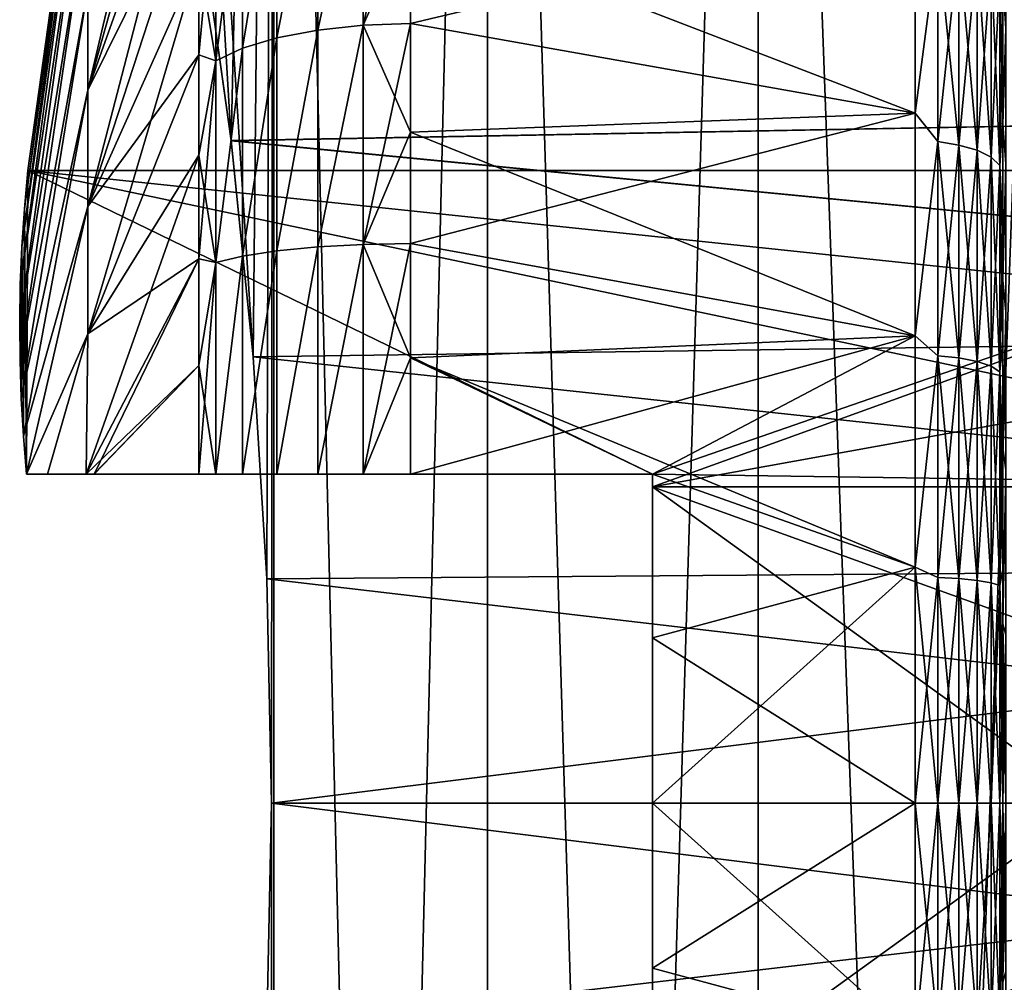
# Model space of a CAD drawing. Header units: metres. Extents: x -109 to 109, y -78 to 121.
# Tile 287 of 656: x -89.44 to -87.2, y 103.62 to 105.81. Entities that reach past the tile are written whole.
import ezdxf

# ---------------------------------------------------------------- set-up
doc = ezdxf.new("R2010")
doc.units = ezdxf.units.M
doc.layers.add('solid_508554_SW0001', color=7, linetype='CONTINUOUS')

msp = doc.modelspace()

# ---------------------------------------------------------------- linework, layer by layer
at = {"layer": 'solid_508554_SW0001'}
for points in [[(-89.215919, 109.825623, -29.297171), (-89.027458, 106.009872, -28.52685), (-88.961327, 105.537155, -28.296587)], [(-89.215919, 109.825623, -29.297171), (-88.961327, 105.537155, -28.296587), (-88.911133, 105.043579, -28.131697)], [(-89.215919, 109.825623, -29.297171), (-88.911133, 105.043579, -28.131697), (-88.863739, 109.825623, -27.982792)], [(-88.863739, 109.825623, -36.017208), (-88.961273, 105.53672, -35.70359), (-89.027412, 106.009567, -35.473324)], [(-88.863739, 109.825623, -36.017208), (-88.911118, 105.043358, -35.868362), (-88.961273, 105.53672, -35.70359)], [(-88.863739, 109.825623, -27.982792), (-88.911133, 105.043579, -28.131697), (-88.879906, 104.537491, -28.032887)], [(-88.863739, 109.825623, -36.017208), (-88.879898, 104.537399, -35.967125), (-88.911118, 105.043358, -35.868362)], [(-88.863739, 109.825623, -27.982792), (-88.879906, 104.537491, -28.032887), (-88.869316, 104.025627, -28)], [(-88.863739, 109.825623, -36.017208), (-88.869316, 104.025627, -36), (-88.879898, 104.537399, -35.967125)], [(-88.863739, 109.825623, -27.982792), (-88.869316, 104.025627, -28), (-88.863731, 89.525627, -27.982769)], [(-88.863739, 109.825623, -36.017208), (-88.863731, 89.525627, -36.017231), (-88.869316, 104.025627, -36)], [(-88.863739, 109.825623, -27.982792), (-88.863731, 89.525627, -27.982769), (-88.376083, 89.525627, -26.712412)], [(-88.863739, 109.825623, -27.982792), (-88.376083, 89.525627, -26.712412), (-88.376091, 109.825623, -26.712421)], [(-88.376091, 109.825623, -37.287579), (-88.863731, 89.525627, -36.017231), (-88.863739, 109.825623, -36.017208)], [(-88.376091, 109.825623, -37.287579), (-88.376083, 89.525627, -37.28759), (-88.863731, 89.525627, -36.017231)], [(-88.376091, 109.825623, -26.712421), (-88.376083, 89.525627, -26.712412), (-87.758324, 89.525627, -25.499985)], [(-88.376091, 109.825623, -26.712421), (-87.758324, 89.525627, -25.499985), (-87.758316, 109.825623, -25.499985)], [(-87.758316, 109.825623, -38.500015), (-88.376083, 89.525627, -37.28759), (-88.376091, 109.825623, -37.287579)], [(-87.758316, 109.825623, -38.500015), (-87.758324, 89.525627, -38.500015), (-88.376083, 89.525627, -37.28759)], [(-87.758316, 109.825623, -25.499985), (-87.758324, 89.525627, -25.499985), (-87.017212, 89.525627, -24.358774)], [(-87.017204, 109.825623, -39.641228), (-87.017212, 89.525627, -39.641224), (-87.758324, 89.525627, -38.500015)], [(-87.017204, 109.825623, -39.641228), (-87.758324, 89.525627, -38.500015), (-87.758316, 109.825623, -38.500015)], [(-87.758316, 109.825623, -25.499985), (-87.017212, 89.525627, -24.358774), (-87.017204, 109.825623, -24.358772)], [(-89.288818, 105.651802, -30.204437), (-89.035118, 106.551094, -29.465731), (-89.035118, 106.725822, -29.652779)], [(-89.288818, 105.885124, -30.447336), (-89.288818, 105.651802, -30.204437), (-89.035118, 106.725822, -29.652779)], [(-89.288818, 105.651764, -33.795597), (-89.035118, 106.551094, -34.534271), (-89.035118, 106.363434, -34.708347)], [(-89.288818, 105.651764, -33.795597), (-89.288818, 105.885086, -33.552704), (-89.035118, 106.551094, -34.534271)], [(-89.288818, 105.651802, -30.204437), (-89.035118, 106.363434, -29.291653), (-89.035118, 106.551094, -29.465731)], [(-89.433395, 105.381104, -31.847752), (-89.288818, 106.424713, -31.664032), (-89.288818, 106.44812, -32.000027)], [(-89.433395, 105.381104, -32.152248), (-89.288818, 106.44812, -32.000027), (-89.288818, 106.424706, -32.336018)], [(-89.4254, 105.469002, -32), (-89.433395, 105.381104, -31.847752), (-89.288818, 106.44812, -32.000027)], [(-89.433395, 105.381104, -32.152248), (-89.4254, 105.469002, -32), (-89.288818, 106.44812, -32.000027)], [(-89.439087, 105.294746, -31.698181), (-89.288818, 106.354927, -31.334534), (-89.288818, 106.424713, -31.664032)], [(-89.433395, 105.381104, -31.847752), (-89.439087, 105.294746, -31.698181), (-89.288818, 106.424713, -31.664032)], [(-89.439087, 105.294746, -32.301819), (-89.288818, 106.424706, -32.336018), (-89.288818, 106.354912, -32.665516)], [(-89.439087, 105.294746, -32.301819), (-89.433395, 105.381104, -32.152248), (-89.288818, 106.424706, -32.336018)], [(-89.442635, 105.208603, -31.548977), (-89.288818, 106.24012, -31.017899), (-89.288818, 106.354927, -31.334534)], [(-89.439087, 105.294746, -31.698181), (-89.442635, 105.208603, -31.548977), (-89.288818, 106.354927, -31.334534)], [(-89.442635, 105.208603, -32.451023), (-89.288818, 106.354912, -32.665516), (-89.288818, 106.240097, -32.982147)], [(-89.442635, 105.208603, -32.451023), (-89.439087, 105.294746, -32.301819), (-89.288818, 106.354912, -32.665516)], [(-89.288818, 105.651764, -33.795597), (-89.035118, 106.363434, -34.708347), (-89.035118, 106.163811, -34.868561)], [(-89.288818, 105.387047, -29.996246), (-89.035118, 106.163811, -29.131437), (-89.035118, 106.363434, -29.291653)], [(-89.288818, 105.651802, -30.204437), (-89.288818, 105.387047, -29.996246), (-89.035118, 106.363434, -29.291653)], [(-88.660217, 106.266678, -35.238243), (-88.763641, 105.789215, -35.481686), (-88.763641, 106.250572, -35.206554)], [(-88.660217, 106.266678, -35.238243), (-88.660217, 105.800201, -35.515598), (-88.763641, 105.789215, -35.481686)], [(-88.660217, 106.266678, -28.761755), (-88.763641, 106.250572, -28.793446), (-88.763641, 105.789215, -28.518314)], [(-88.660217, 105.800201, -28.484404), (-88.660217, 106.266678, -28.761755), (-88.763641, 105.789215, -28.518314)], [(-88.660217, 105.800201, -28.484404), (-88.551727, 106.042809, -28.603903), (-88.551727, 106.27211, -28.751032)], [(-88.660217, 105.800201, -28.484404), (-88.551727, 106.27211, -28.751032), (-88.660217, 106.266678, -28.761755)], [(-88.660217, 106.266678, -35.238243), (-88.551727, 106.042809, -35.396099), (-88.660217, 105.800201, -35.515598)], [(-89.444054, 105.121964, -31.398916), (-89.288818, 106.082497, -30.720249), (-89.288818, 106.24012, -31.017899)], [(-89.442635, 105.208603, -31.548977), (-89.444054, 105.121964, -31.398916), (-89.288818, 106.24012, -31.017899)], [(-89.444054, 105.121964, -32.601082), (-89.288818, 106.240097, -32.982147), (-89.288818, 106.082474, -33.279797)], [(-89.444054, 105.121964, -32.601082), (-89.442635, 105.208603, -32.451023), (-89.288818, 106.240097, -32.982147)], [(-88.763641, 106.250572, -35.206554), (-88.856949, 105.771477, -35.426941), (-88.856949, 106.224571, -35.155403)], [(-88.763641, 106.250572, -35.206554), (-88.763641, 105.789215, -35.481686), (-88.856949, 105.771477, -35.426941)], [(-88.763641, 106.250572, -28.793446), (-88.856949, 106.224571, -28.844597), (-88.856949, 105.771477, -28.573059)], [(-88.763641, 105.789215, -28.518314), (-88.763641, 106.250572, -28.793446), (-88.856949, 105.771477, -28.573059)], [(-88.856949, 106.224571, -35.155403), (-88.935677, 105.747826, -35.353958), (-88.935677, 106.189903, -35.087215)], [(-88.856949, 106.224571, -35.155403), (-88.856949, 105.771477, -35.426941), (-88.935677, 105.747826, -35.353958)], [(-88.856949, 106.224571, -28.844597), (-88.935677, 106.189903, -28.912786), (-88.935677, 105.747826, -28.646042)], [(-88.856949, 105.771477, -28.573059), (-88.856949, 106.224571, -28.844597), (-88.935677, 105.747826, -28.646042)], [(-88.935677, 106.189903, -35.087215), (-88.996078, 105.719376, -35.26619), (-88.996078, 106.148224, -35.005222)], [(-88.935677, 106.189903, -35.087215), (-88.935677, 105.747826, -35.353958), (-88.996078, 105.719376, -35.26619)], [(-88.935677, 106.189903, -28.912786), (-88.996078, 106.148224, -28.994778), (-88.996078, 105.719376, -28.733809)], [(-88.935677, 105.747826, -28.646042), (-88.935677, 106.189903, -28.912786), (-88.996078, 105.719376, -28.733809)], [(-89.288818, 105.387001, -34.003784), (-89.035118, 106.163811, -34.868561), (-89.035118, 105.953247, -35.014095)], [(-89.288818, 105.387001, -34.003784), (-89.288818, 105.651764, -33.795597), (-89.035118, 106.163811, -34.868561)], [(-89.288818, 105.387047, -29.996246), (-89.035118, 105.953247, -28.985905), (-89.035118, 106.163811, -29.131437)], [(-88.996078, 106.148224, -35.005222), (-88.996078, 105.719376, -35.26619), (-89.035118, 105.953247, -35.014095)], [(-88.996078, 106.148224, -28.994778), (-89.035118, 105.953247, -28.985905), (-89.035118, 105.732819, -28.855801)], [(-88.996078, 105.719376, -28.733809), (-88.996078, 106.148224, -28.994778), (-89.035118, 105.732819, -28.855801)], [(-89.027458, 106.009872, -28.52685), (-84.5, 106.103943, -28.582314), (-84.5, 105.619217, -28.331148)], [(-89.027412, 106.009567, -35.473324), (-84.5, 105.619217, -35.66885), (-84.5, 106.103943, -35.417686)], [(-89.444054, 105.121964, -31.398916), (-89.443321, 105.035233, -31.248695), (-89.288818, 106.082497, -30.720249)], [(-89.443321, 105.035233, -32.751305), (-89.444054, 105.121964, -32.601082), (-89.288818, 106.082474, -33.279797)], [(-89.443321, 105.035233, -31.248695), (-89.288818, 105.885124, -30.447336), (-89.288818, 106.082497, -30.720249)], [(-89.443321, 105.035233, -32.751305), (-89.288818, 106.082474, -33.279797), (-89.288818, 105.885086, -33.552704)], [(-88.551727, 106.042809, -35.396099), (-87.400002, 106.077988, -35.374954), (-87.400002, 105.599312, -35.622982)], [(-88.551727, 105.803902, -28.472929), (-87.400002, 105.599312, -28.377016), (-87.400002, 106.077988, -28.625046)], [(-88.551727, 106.042809, -28.603903), (-88.551727, 105.803902, -28.472929), (-87.400002, 106.077988, -28.625046)], [(-87.348442, 105.997246, -35.414944), (-87.400002, 105.599312, -35.622982), (-87.400002, 106.077988, -35.374954)], [(-87.348442, 105.997246, -28.585054), (-87.400002, 106.077988, -28.625046), (-87.400002, 105.599312, -28.377016)], [(-87.193184, 105.792595, -34.039192), (-87.199997, 105.895782, -34.01619), (-87.193184, 106.064819, -33.766968)], [(-87.193184, 106.064819, -30.23303), (-87.199997, 105.895775, -29.983807), (-87.193184, 105.792595, -29.96081)], [(-88.660217, 105.800201, -28.484404), (-88.551727, 105.803902, -28.472929), (-88.551727, 106.042809, -28.603903)], [(-88.660217, 105.800201, -35.515598), (-88.551727, 106.042809, -35.396099), (-88.551727, 105.803902, -35.527069)], [(-88.551727, 105.803902, -35.527069), (-88.551727, 106.042809, -35.396099), (-87.400002, 105.599312, -35.622982)], [(-88.961327, 105.537155, -28.296587), (-89.027458, 106.009872, -28.52685), (-84.5, 105.619217, -28.331148)], [(-89.027412, 106.009567, -35.473324), (-88.961273, 105.53672, -35.70359), (-84.5, 105.619217, -35.66885)], [(-87.348442, 105.534637, -35.643078), (-87.400002, 105.599312, -35.622982), (-87.348442, 105.997246, -35.414944)], [(-87.348442, 105.997246, -28.585054), (-87.400002, 105.599312, -28.377016), (-87.348442, 105.534637, -28.356922)], [(-87.348442, 105.997246, -28.585054), (-87.348442, 105.534637, -28.356922), (-87.300133, 105.987267, -28.602337)], [(-87.348442, 105.997246, -35.414944), (-87.300133, 105.987267, -35.397663), (-87.300133, 105.527, -35.624641)], [(-87.348442, 105.534637, -35.643078), (-87.348442, 105.997246, -35.414944), (-87.300133, 105.527, -35.624641)], [(-87.348442, 105.534637, -28.356922), (-87.300133, 105.527, -28.375359), (-87.300133, 105.987267, -28.602337)], [(-87.300133, 105.987267, -28.602337), (-87.300133, 105.527, -28.375359), (-87.258652, 105.971375, -28.629866)], [(-87.300133, 105.987267, -35.397663), (-87.258652, 105.971375, -35.370132), (-87.258652, 105.514839, -35.595272)], [(-87.300133, 105.527, -35.624641), (-87.300133, 105.987267, -35.397663), (-87.258652, 105.514839, -35.595272)], [(-87.300133, 105.527, -28.375359), (-87.258652, 105.514839, -28.404728), (-87.258652, 105.971375, -28.629866)], [(-87.258652, 105.971375, -28.629866), (-87.258652, 105.514839, -28.404728), (-87.226822, 105.950645, -28.665764)], [(-87.258652, 105.971375, -35.370132), (-87.226822, 105.950645, -35.334236), (-87.226822, 105.498978, -35.556976)], [(-87.258652, 105.514839, -35.595272), (-87.258652, 105.971375, -35.370132), (-87.226822, 105.498978, -35.556976)], [(-89.288818, 105.387001, -34.003784), (-89.035118, 105.953247, -35.014095), (-89.035118, 105.732819, -35.144199)], [(-89.288818, 105.09597, -29.826788), (-89.035118, 105.732819, -28.855801), (-89.035118, 105.953247, -28.985905)], [(-89.288818, 105.387047, -29.996246), (-89.288818, 105.09597, -29.826788), (-89.035118, 105.953247, -28.985905)], [(-88.996078, 105.719376, -35.26619), (-89.035118, 105.732819, -35.144199), (-89.035118, 105.953247, -35.014095)], [(-87.258652, 105.514839, -28.404728), (-87.226822, 105.498978, -28.443022), (-87.226822, 105.950645, -28.665764)], [(-87.226822, 105.950645, -28.665764), (-87.226822, 105.498978, -28.443022), (-87.206818, 105.926506, -28.707577)], [(-87.226822, 105.950645, -35.334236), (-87.206818, 105.926506, -35.292423), (-87.206818, 105.480499, -35.512371)], [(-87.226822, 105.498978, -35.556976), (-87.226822, 105.950645, -35.334236), (-87.206818, 105.480499, -35.512371)], [(-87.226822, 105.498978, -28.443022), (-87.206818, 105.480499, -28.487629), (-87.206818, 105.926506, -28.707577)], [(-87.206818, 105.926506, -28.707577), (-87.206818, 105.480499, -28.487629), (-87.199997, 105.821861, -28.708189)], [(-87.206818, 105.926506, -35.292423), (-87.199997, 105.821854, -35.291817), (-87.199997, 105.582367, -35.411602)], [(-87.206818, 105.480499, -35.512371), (-87.206818, 105.926506, -35.292423), (-87.199997, 105.582367, -35.411602)], [(-89.443321, 105.035233, -31.248695), (-89.440453, 104.948959, -31.099258), (-89.288818, 105.885124, -30.447336)], [(-89.440453, 104.948959, -32.900742), (-89.443321, 105.035233, -32.751305), (-89.288818, 105.885086, -33.552704)], [(-89.440453, 104.948959, -31.099258), (-89.288818, 105.651802, -30.204437), (-89.288818, 105.885124, -30.447336)], [(-89.440453, 104.948959, -32.900742), (-89.288818, 105.885086, -33.552704), (-89.288818, 105.651764, -33.795597)], [(-87.199997, 105.895782, -34.01619), (-87.199997, 105.574348, -34.272434), (-87.199997, 105.821854, -35.291817)], [(-87.193184, 105.792595, -34.039192), (-87.199997, 105.574348, -34.272434), (-87.199997, 105.895782, -34.01619)], [(-87.199997, 105.895775, -29.983807), (-87.199997, 105.821861, -28.708189), (-87.199997, 105.582375, -28.5884)], [(-87.199997, 105.574341, -29.727562), (-87.199997, 105.895775, -29.983807), (-87.199997, 105.582375, -28.5884)], [(-87.193184, 105.792595, -29.96081), (-87.199997, 105.895775, -29.983807), (-87.199997, 105.574341, -29.727562)], [(-87.206818, 105.480499, -28.487629), (-87.199997, 105.582375, -28.5884), (-87.199997, 105.821861, -28.708189)], [(-87.199997, 105.574348, -34.272434), (-87.199997, 105.582367, -35.411602), (-87.199997, 105.821854, -35.291817)], [(-88.763641, 105.789215, -35.481686), (-88.856949, 105.285454, -35.633835), (-88.856949, 105.771477, -35.426941)], [(-88.763641, 105.789215, -35.481686), (-88.763641, 105.294456, -35.690861), (-88.856949, 105.285454, -35.633835)], [(-88.763641, 105.789215, -28.518314), (-88.856949, 105.771477, -28.573059), (-88.856949, 105.285454, -28.366163)], [(-88.763641, 105.294456, -28.309139), (-88.763641, 105.789215, -28.518314), (-88.856949, 105.285454, -28.366163)], [(-88.660217, 105.800201, -35.515598), (-88.763641, 105.294456, -35.690861), (-88.763641, 105.789215, -35.481686)], [(-88.660217, 105.800201, -35.515598), (-88.660217, 105.300026, -35.726185), (-88.763641, 105.294456, -35.690861)], [(-88.660217, 105.800201, -28.484404), (-88.763641, 105.789215, -28.518314), (-88.763641, 105.294456, -28.309139)], [(-88.660217, 105.300026, -28.273817), (-88.660217, 105.800201, -28.484404), (-88.763641, 105.294456, -28.309139)], [(-88.660217, 105.300026, -28.273817), (-88.551727, 105.556541, -28.358736), (-88.551727, 105.803902, -28.472929)], [(-88.660217, 105.300026, -28.273817), (-88.551727, 105.803902, -28.472929), (-88.660217, 105.800201, -28.484404)], [(-88.660217, 105.800201, -35.515598), (-88.551727, 105.803902, -35.527069), (-88.551727, 105.556541, -35.641262)], [(-88.660217, 105.800201, -35.515598), (-88.551727, 105.556541, -35.641262), (-88.660217, 105.300026, -35.726185)], [(-88.551727, 105.556541, -35.641262), (-88.551727, 105.803902, -35.527069), (-87.400002, 105.599312, -35.622982)], [(-88.551727, 105.803902, -28.472929), (-88.551727, 105.556541, -28.358736), (-87.400002, 105.599312, -28.377016)], [(-87.193184, 105.484406, -34.269901), (-87.199997, 105.574348, -34.272434), (-87.193184, 105.792595, -34.039192)], [(-87.193184, 105.792595, -29.96081), (-87.199997, 105.574341, -29.727562), (-87.193184, 105.484406, -29.730099)], [(-88.856949, 105.771477, -35.426941), (-88.935677, 105.273445, -35.5578), (-88.935677, 105.747826, -35.353958)], [(-88.856949, 105.771477, -35.426941), (-88.856949, 105.285454, -35.633835), (-88.935677, 105.273445, -35.5578)], [(-88.856949, 105.771477, -28.573059), (-88.935677, 105.747826, -28.646042), (-88.935677, 105.273445, -28.442198)], [(-88.856949, 105.285454, -28.366163), (-88.856949, 105.771477, -28.573059), (-88.935677, 105.273445, -28.442198)], [(-88.935677, 105.747826, -35.353958), (-88.996078, 105.258995, -35.466351), (-88.996078, 105.719376, -35.26619)], [(-88.935677, 105.747826, -35.353958), (-88.935677, 105.273445, -35.5578), (-88.996078, 105.258995, -35.466351)], [(-88.935677, 105.747826, -28.646042), (-88.996078, 105.719376, -28.733809), (-88.996078, 105.258995, -28.533649)], [(-88.935677, 105.273445, -28.442198), (-88.935677, 105.747826, -28.646042), (-88.996078, 105.258995, -28.533649)], [(-89.288818, 105.095924, -34.173233), (-89.035118, 105.732819, -35.144199), (-89.035118, 105.503647, -35.258213)], [(-89.288818, 105.095924, -34.173233), (-89.288818, 105.387001, -34.003784), (-89.035118, 105.732819, -35.144199)], [(-89.288818, 105.09597, -29.826788), (-89.035118, 105.503647, -28.741787), (-89.035118, 105.732819, -28.855801)], [(-88.996078, 105.719376, -35.26619), (-89.035118, 105.503647, -35.258213), (-89.035118, 105.732819, -35.144199)], [(-88.996078, 105.719376, -28.733809), (-89.035118, 105.732819, -28.855801), (-89.035118, 105.503647, -28.741787)], [(-88.996078, 105.719376, -35.26619), (-88.996078, 105.258995, -35.466351), (-89.035118, 105.503647, -35.258213)], [(-88.996078, 105.719376, -28.733809), (-89.035118, 105.503647, -28.741787), (-89.035118, 105.266914, -28.644451)], [(-88.996078, 105.258995, -28.533649), (-88.996078, 105.719376, -28.733809), (-89.035118, 105.266914, -28.644451)], [(-89.440453, 104.948959, -31.099258), (-89.435448, 104.862747, -30.949934), (-89.288818, 105.651802, -30.204437)], [(-89.435448, 104.862747, -33.050064), (-89.440453, 104.948959, -32.900742), (-89.288818, 105.651764, -33.795597)], [(-89.435448, 104.862747, -30.949934), (-89.288818, 105.387047, -29.996246), (-89.288818, 105.651802, -30.204437)], [(-89.435448, 104.862747, -33.050064), (-89.288818, 105.651764, -33.795597), (-89.288818, 105.387001, -34.003784)], [(-88.961327, 105.537155, -28.296587), (-84.5, 105.619217, -28.331148), (-84.5, 105.104797, -28.148327)], [(-88.961273, 105.53672, -35.70359), (-84.5, 105.104797, -35.851673), (-84.5, 105.619217, -35.66885)], [(-88.551727, 105.556541, -35.641262), (-87.400002, 105.599312, -35.622982), (-87.400002, 105.091324, -35.803524)], [(-88.551727, 105.301895, -28.261868), (-87.400002, 105.091324, -28.196478), (-87.400002, 105.599312, -28.377016)], [(-88.551727, 105.556541, -28.358736), (-88.551727, 105.301895, -28.261868), (-87.400002, 105.599312, -28.377016)], [(-87.348442, 105.534637, -35.643078), (-87.400002, 105.091324, -35.803524), (-87.400002, 105.599312, -35.622982)], [(-87.348442, 105.534637, -28.356922), (-87.400002, 105.599312, -28.377016), (-87.400002, 105.091324, -28.196478)], [(-87.206818, 105.480499, -28.487629), (-87.199997, 105.335037, -28.486036), (-87.199997, 105.582375, -28.5884)], [(-87.206818, 105.480499, -35.512371), (-87.199997, 105.582367, -35.411602), (-87.199997, 105.33503, -35.513966)], [(-87.199997, 105.574341, -29.727562), (-87.199997, 105.582375, -28.5884), (-87.199997, 105.335037, -28.486036)], [(-87.199997, 105.574348, -34.272434), (-87.199997, 105.33503, -35.513966), (-87.199997, 105.582367, -35.411602)], [(-87.199997, 105.574348, -34.272434), (-87.199997, 105.218269, -34.477921), (-87.199997, 105.33503, -35.513966)], [(-87.193184, 105.484406, -34.269901), (-87.199997, 105.218269, -34.477921), (-87.199997, 105.574348, -34.272434)], [(-87.199997, 105.218269, -29.522078), (-87.199997, 105.574341, -29.727562), (-87.199997, 105.335037, -28.486036)], [(-87.193184, 105.484406, -29.730099), (-87.199997, 105.574341, -29.727562), (-87.199997, 105.218269, -29.522078)], [(-88.660217, 105.300026, -28.273817), (-88.551727, 105.301895, -28.261868), (-88.551727, 105.556541, -28.358736)], [(-88.660217, 105.300026, -35.726185), (-88.551727, 105.556541, -35.641262), (-88.551727, 105.301895, -35.738132)], [(-88.551727, 105.301895, -35.738132), (-88.551727, 105.556541, -35.641262), (-87.400002, 105.091324, -35.803524)], [(-88.911133, 105.043579, -28.131697), (-88.961327, 105.537155, -28.296587), (-84.5, 105.104797, -28.148327)], [(-88.961273, 105.53672, -35.70359), (-88.911118, 105.043358, -35.868362), (-84.5, 105.104797, -35.851673)], [(-87.348442, 105.046211, -35.808876), (-87.400002, 105.091324, -35.803524), (-87.348442, 105.534637, -35.643078)], [(-87.348442, 105.534637, -28.356922), (-87.400002, 105.091324, -28.196478), (-87.348442, 105.046211, -28.191124)], [(-87.348442, 105.534637, -28.356922), (-87.348442, 105.046211, -28.191124), (-87.300133, 105.527, -28.375359)], [(-87.348442, 105.534637, -35.643078), (-87.300133, 105.527, -35.624641), (-87.300133, 105.041046, -35.7896)], [(-87.348442, 105.046211, -35.808876), (-87.348442, 105.534637, -35.643078), (-87.300133, 105.041046, -35.7896)], [(-87.348442, 105.046211, -28.191124), (-87.300133, 105.041046, -28.2104), (-87.300133, 105.527, -28.375359)], [(-87.300133, 105.527, -28.375359), (-87.300133, 105.041046, -28.2104), (-87.258652, 105.514839, -28.404728)], [(-87.300133, 105.527, -35.624641), (-87.258652, 105.514839, -35.595272), (-87.258652, 105.032822, -35.758896)], [(-87.300133, 105.041046, -35.7896), (-87.300133, 105.527, -35.624641), (-87.258652, 105.032822, -35.758896)], [(-89.292175, 104.775627, -29.7166), (-89.035118, 105.266914, -28.644451), (-89.035118, 105.503647, -28.741787)], [(-89.288818, 105.09597, -29.826788), (-89.292175, 104.775627, -29.7166), (-89.035118, 105.503647, -28.741787)], [(-89.288818, 105.095924, -34.173233), (-89.035118, 105.503647, -35.258213), (-89.035118, 105.266914, -35.355549)], [(-88.996078, 105.258995, -35.466351), (-89.035118, 105.266914, -35.355549), (-89.035118, 105.503647, -35.258213)], [(-87.300133, 105.041046, -28.2104), (-87.258652, 105.032822, -28.241104), (-87.258652, 105.514839, -28.404728)], [(-87.258652, 105.514839, -28.404728), (-87.258652, 105.032822, -28.241104), (-87.226822, 105.498978, -28.443022)], [(-87.258652, 105.514839, -35.595272), (-87.226822, 105.498978, -35.556976), (-87.226822, 105.022087, -35.718857)], [(-87.258652, 105.032822, -35.758896), (-87.258652, 105.514839, -35.595272), (-87.226822, 105.022087, -35.718857)], [(-87.258652, 105.032822, -28.241104), (-87.226822, 105.022087, -28.281141), (-87.226822, 105.498978, -28.443022)], [(-87.226822, 105.498978, -28.443022), (-87.226822, 105.022087, -28.281141), (-87.206818, 105.480499, -28.487629)], [(-87.226822, 105.498978, -35.556976), (-87.206818, 105.480499, -35.512371), (-87.206818, 105.009598, -35.672222)], [(-87.226822, 105.022087, -35.718857), (-87.226822, 105.498978, -35.556976), (-87.206818, 105.009598, -35.672222)], [(-87.226822, 105.022087, -28.281141), (-87.206818, 105.009598, -28.327778), (-87.206818, 105.480499, -28.487629)], [(-87.206818, 105.480499, -28.487629), (-87.206818, 105.009598, -28.327778), (-87.199997, 105.335037, -28.486036)], [(-87.206818, 105.480499, -35.512371), (-87.199997, 105.33503, -35.513966), (-87.199997, 105.080971, -35.598434)], [(-87.206818, 105.009598, -35.672222), (-87.206818, 105.480499, -35.512371), (-87.199997, 105.080971, -35.598434)], [(-87.193184, 105.146515, -34.454403), (-87.199997, 105.218269, -34.477921), (-87.193184, 105.484406, -34.269901)], [(-87.193184, 105.484406, -29.730099), (-87.199997, 105.218269, -29.522078), (-87.193184, 105.146515, -29.545597)], [(-89.4254, 105.469002, -32), (-89.428215, 104.775627, -30.799038), (-89.433395, 105.381104, -31.847752)], [(-89.428215, 104.775627, -33.200962), (-89.4254, 105.469002, -32), (-89.433395, 105.381104, -32.152248)], [(-88, 104.775627, -30.799038), (-89.428215, 104.775627, -30.799038), (-89.4254, 105.469002, -32)], [(-88, 104.775627, -33.200962), (-89.4254, 105.469002, -32), (-89.428215, 104.775627, -33.200962)], [(-86, 105.469002, -32), (-89.4254, 105.469002, -32), (-86, 105.108154, -32.625)], [(-86, 104.747314, -33.25), (-86, 105.108154, -32.625), (-89.4254, 105.469002, -32)], [(-88, 104.775627, -30.799038), (-89.4254, 105.469002, -32), (-86, 105.469002, -32)], [(-86, 104.747314, -33.25), (-89.4254, 105.469002, -32), (-88, 104.775627, -33.200962)], [(-86, 105.469002, -32), (-86, 105.108154, -31.375), (-88, 104.747314, -30.75)], [(-88, 104.775627, -30.799038), (-86, 105.469002, -32), (-88, 104.747314, -30.75)], [(-89.435448, 104.862747, -30.949934), (-89.428215, 104.775627, -30.799038), (-89.288818, 105.387047, -29.996246)], [(-89.428215, 104.775627, -33.200962), (-89.435448, 104.862747, -33.050064), (-89.288818, 105.387001, -34.003784)], [(-89.428215, 104.775627, -30.799038), (-89.288818, 105.09597, -29.826788), (-89.288818, 105.387047, -29.996246)], [(-89.428215, 104.775627, -33.200962), (-89.288818, 105.387001, -34.003784), (-89.288818, 105.095924, -34.173233)], [(-89.433395, 105.381104, -31.847752), (-89.435448, 104.862747, -30.949934), (-89.439087, 105.294746, -31.698181)], [(-89.435448, 104.862747, -33.050064), (-89.433395, 105.381104, -32.152248), (-89.439087, 105.294746, -32.301819)], [(-89.433395, 105.381104, -31.847752), (-89.428215, 104.775627, -30.799038), (-89.435448, 104.862747, -30.949934)], [(-89.428215, 104.775627, -33.200962), (-89.433395, 105.381104, -32.152248), (-89.435448, 104.862747, -33.050064)], [(-87.206818, 105.009598, -28.327778), (-87.199997, 105.080986, -28.401567), (-87.199997, 105.335037, -28.486036)], [(-87.199997, 105.218269, -29.522078), (-87.199997, 105.335037, -28.486036), (-87.199997, 105.080986, -28.401567)], [(-87.199997, 105.218269, -34.477921), (-87.199997, 105.080971, -35.598434), (-87.199997, 105.33503, -35.513966)], [(-89.439087, 105.294746, -31.698181), (-89.440453, 104.948959, -31.099258), (-89.442635, 105.208603, -31.548977)], [(-89.440453, 104.948959, -32.900742), (-89.439087, 105.294746, -32.301819), (-89.442635, 105.208603, -32.451023)], [(-89.439087, 105.294746, -31.698181), (-89.435448, 104.862747, -30.949934), (-89.440453, 104.948959, -31.099258)], [(-89.435448, 104.862747, -33.050064), (-89.439087, 105.294746, -32.301819), (-89.440453, 104.948959, -32.900742)], [(-88.763641, 105.294456, -28.309139), (-88.856949, 105.285454, -28.366163), (-88.856941, 104.775627, -28.227802)], [(-88.763641, 105.294456, -35.690861), (-88.856941, 104.775627, -35.772198), (-88.856949, 105.285454, -35.633835)], [(-88.763641, 105.294456, -28.309139), (-88.856941, 104.775627, -28.227802), (-88.763634, 104.775627, -28.169868)], [(-88.763641, 105.294456, -35.690861), (-88.763634, 104.775627, -35.830132), (-88.856941, 104.775627, -35.772198)], [(-88.660217, 105.300026, -28.273817), (-88.763641, 105.294456, -28.309139), (-88.763634, 104.775627, -28.169868)], [(-88.660217, 105.300026, -35.726185), (-88.763634, 104.775627, -35.830132), (-88.763641, 105.294456, -35.690861)], [(-88.660217, 105.300026, -28.273817), (-88.763634, 104.775627, -28.169868), (-88.660217, 104.775627, -28.133989)], [(-88.660217, 105.300026, -35.726185), (-88.660217, 104.775627, -35.866009), (-88.763634, 104.775627, -35.830132)], [(-88.660217, 104.775627, -28.133989), (-88.551727, 105.041176, -28.182781), (-88.551727, 105.301895, -28.261868)], [(-88.660217, 105.300026, -28.273817), (-88.660217, 104.775627, -28.133989), (-88.551727, 105.301895, -28.261868)], [(-88.660217, 105.300026, -35.726185), (-88.551727, 105.301895, -35.738132), (-88.551727, 105.041176, -35.817219)], [(-88.660217, 105.300026, -35.726185), (-88.551727, 105.041176, -35.817219), (-88.660217, 104.775627, -35.866009)], [(-88.551727, 105.041176, -35.817219), (-88.551727, 105.301895, -35.738132), (-87.400002, 105.091324, -35.803524)], [(-88.551727, 105.301895, -28.261868), (-88.551727, 105.041176, -28.182781), (-87.400002, 105.091324, -28.196478)], [(-88.935677, 105.273445, -28.442198), (-88.996078, 105.258995, -28.533649), (-88.996078, 104.775627, -28.39801)], [(-88.935677, 105.273445, -28.442198), (-88.996078, 104.775627, -28.39801), (-88.935677, 104.775627, -28.305063)], [(-88.935677, 105.273445, -35.5578), (-88.996078, 104.775627, -35.60199), (-88.996078, 105.258995, -35.466351)], [(-88.935677, 105.273445, -35.5578), (-88.935677, 104.775627, -35.694935), (-88.996078, 104.775627, -35.60199)], [(-88.856949, 105.285454, -28.366163), (-88.935677, 105.273445, -28.442198), (-88.935677, 104.775627, -28.305063)], [(-88.856949, 105.285454, -28.366163), (-88.935677, 104.775627, -28.305063), (-88.856941, 104.775627, -28.227802)], [(-88.856949, 105.285454, -35.633835), (-88.935677, 104.775627, -35.694935), (-88.935677, 105.273445, -35.5578)], [(-88.856949, 105.285454, -35.633835), (-88.856941, 104.775627, -35.772198), (-88.935677, 104.775627, -35.694935)], [(-89.292175, 104.775627, -29.7166), (-89.274429, 104.775627, -29.612074), (-89.035118, 105.266914, -28.644451)], [(-89.292168, 104.775627, -34.283463), (-89.035118, 105.266914, -35.355549), (-89.035118, 105.023827, -35.435707)], [(-89.292168, 104.775627, -34.283463), (-89.288818, 105.095924, -34.173233), (-89.035118, 105.266914, -35.355549)], [(-89.274429, 104.775627, -29.612074), (-89.035118, 105.023827, -28.564291), (-89.035118, 105.266914, -28.644451)], [(-88.996078, 105.258995, -35.466351), (-89.035118, 105.023827, -35.435707), (-89.035118, 105.266914, -35.355549)], [(-88.996078, 105.258995, -28.533649), (-89.035118, 105.266914, -28.644451), (-89.035118, 105.023827, -28.564291)], [(-88.996078, 105.258995, -35.466351), (-88.996078, 104.775627, -35.60199), (-89.035118, 105.023827, -35.435707)], [(-88.996078, 105.258995, -28.533649), (-89.035118, 105.023827, -28.564291), (-89.035118, 104.775627, -28.501715)], [(-88.996078, 105.258995, -28.533649), (-89.035118, 104.775627, -28.501715), (-88.996078, 104.775627, -28.39801)], [(-89.442635, 105.208603, -31.548977), (-89.443321, 105.035233, -31.248695), (-89.444054, 105.121964, -31.398916)], [(-89.443321, 105.035233, -32.751305), (-89.442635, 105.208603, -32.451023), (-89.444054, 105.121964, -32.601082)], [(-89.442635, 105.208603, -31.548977), (-89.440453, 104.948959, -31.099258), (-89.443321, 105.035233, -31.248695)], [(-89.440453, 104.948959, -32.900742), (-89.442635, 105.208603, -32.451023), (-89.443321, 105.035233, -32.751305)], [(-87.199997, 104.835648, -29.372004), (-87.199997, 105.218269, -29.522078), (-87.199997, 105.080986, -28.401567)], [(-87.199997, 105.218269, -34.477921), (-87.199997, 104.835655, -34.627995), (-87.199997, 105.080971, -35.598434)], [(-87.193184, 105.146515, -34.454403), (-87.199997, 104.835655, -34.627995), (-87.199997, 105.218269, -34.477921)], [(-87.193184, 105.146515, -29.545597), (-87.199997, 105.218269, -29.522078), (-87.199997, 104.835648, -29.372004)], [(-87.193184, 104.785805, -34.58894), (-87.199997, 104.835655, -34.627995), (-87.193184, 105.146515, -34.454403)], [(-87.193184, 105.146515, -29.545597), (-87.199997, 104.835648, -29.372004), (-87.193184, 104.785805, -29.411062)], [(-89.428215, 104.775627, -30.799038), (-89.380219, 104.775627, -30.333435), (-89.288818, 105.09597, -29.826788)], [(-89.380234, 104.775627, -33.66642), (-89.428215, 104.775627, -33.200962), (-89.288818, 105.095924, -34.173233)], [(-89.380234, 104.775627, -33.66642), (-89.288818, 105.095924, -34.173233), (-89.292168, 104.775627, -34.283463)], [(-89.380219, 104.775627, -30.333435), (-89.292175, 104.775627, -29.7166), (-89.288818, 105.09597, -29.826788)], [(-88.911133, 105.043579, -28.131697), (-84.5, 105.104797, -28.148327), (-84.5, 104.570282, -28.037254)], [(-88.911118, 105.043358, -35.868362), (-84.5, 104.570282, -35.962746), (-84.5, 105.104797, -35.851673)], [(-86, 104.747314, -30.75), (-88, 104.747314, -30.75), (-86, 105.108154, -31.375)], [(-88.551727, 105.041176, -35.817219), (-87.400002, 105.091324, -35.803524), (-87.400002, 104.563484, -35.913208)], [(-88.551727, 104.775627, -28.121857), (-88, 104.775627, -28.121857), (-87.400002, 105.091324, -28.196478)], [(-88.551727, 105.041176, -28.182781), (-88.551727, 104.775627, -28.121857), (-87.400002, 105.091324, -28.196478)], [(-88, 104.775627, -28.121857), (-87.400002, 104.563484, -28.08679), (-87.400002, 105.091324, -28.196478)], [(-87.348442, 105.046211, -35.808876), (-87.400002, 104.563484, -35.913208), (-87.400002, 105.091324, -35.803524)], [(-87.348442, 105.046211, -28.191124), (-87.400002, 105.091324, -28.196478), (-87.400002, 104.563484, -28.08679)], [(-87.206818, 105.009598, -28.327778), (-87.199997, 104.821373, -28.335402), (-87.199997, 105.080986, -28.401567)], [(-87.206818, 105.009598, -35.672222), (-87.199997, 105.080971, -35.598434), (-87.199997, 104.821358, -35.6646)], [(-87.199997, 104.835648, -29.372004), (-87.199997, 105.080986, -28.401567), (-87.199997, 104.821373, -28.335402)], [(-87.199997, 104.835655, -34.627995), (-87.199997, 104.821358, -35.6646), (-87.199997, 105.080971, -35.598434)], [(-88.879906, 104.537491, -28.032887), (-88.911133, 105.043579, -28.131697), (-84.5, 104.570282, -28.037254)], [(-88.911118, 105.043358, -35.868362), (-88.879898, 104.537399, -35.967125), (-84.5, 104.570282, -35.962746)], [(-88.660217, 104.775627, -28.133989), (-88.551727, 104.775627, -28.121857), (-88.551727, 105.041176, -28.182781)], [(-88.660217, 104.775627, -35.866009), (-88.551727, 105.041176, -35.817219), (-88.551727, 104.775627, -35.878143)], [(-88, 104.775627, -35.878143), (-88.551727, 105.041176, -35.817219), (-87.400002, 104.563484, -35.913208)], [(-88, 104.775627, -35.878143), (-88.551727, 104.775627, -35.878143), (-88.551727, 105.041176, -35.817219)], [(-87.348442, 104.540321, -35.909504), (-87.400002, 104.563484, -35.913208), (-87.348442, 105.046211, -35.808876)], [(-87.348442, 105.046211, -28.191124), (-87.400002, 104.563484, -28.08679), (-87.348442, 104.540321, -28.090496)], [(-87.348442, 105.046211, -28.191124), (-87.348442, 104.540321, -28.090496), (-87.300133, 105.041046, -28.2104)], [(-87.348442, 105.046211, -35.808876), (-87.300133, 105.041046, -35.7896), (-87.300133, 104.53772, -35.889721)], [(-87.348442, 104.540321, -35.909504), (-87.348442, 105.046211, -35.808876), (-87.300133, 104.53772, -35.889721)], [(-87.348442, 104.540321, -28.090496), (-87.300133, 104.53772, -28.110281), (-87.300133, 105.041046, -28.2104)], [(-87.300133, 105.041046, -28.2104), (-87.300133, 104.53772, -28.110281), (-87.258652, 105.032822, -28.241104)], [(-87.300133, 105.041046, -35.7896), (-87.258652, 105.032822, -35.758896), (-87.258652, 104.533569, -35.858204)], [(-87.300133, 104.53772, -35.889721), (-87.300133, 105.041046, -35.7896), (-87.258652, 104.533569, -35.858204)], [(-87.300133, 104.53772, -28.110281), (-87.258652, 104.533569, -28.141796), (-87.258652, 105.032822, -28.241104)], [(-87.258652, 105.032822, -28.241104), (-87.258652, 104.533569, -28.141796), (-87.226822, 105.022087, -28.281141)], [(-87.258652, 105.032822, -35.758896), (-87.226822, 105.022087, -35.718857), (-87.226822, 104.52816, -35.817108)], [(-87.258652, 104.533569, -35.858204), (-87.258652, 105.032822, -35.758896), (-87.226822, 104.52816, -35.817108)], [(-89.274521, 104.775627, -34.387402), (-89.292168, 104.775627, -34.283463), (-89.035118, 105.023827, -35.435707)], [(-89.274521, 104.775627, -34.387402), (-89.035118, 105.023827, -35.435707), (-89.035118, 104.775627, -35.498283)], [(-89.274429, 104.775627, -29.612074), (-89.035118, 104.775627, -28.501715), (-89.035118, 105.023827, -28.564291)], [(-88.996078, 104.775627, -35.60199), (-89.035118, 104.775627, -35.498283), (-89.035118, 105.023827, -35.435707)], [(-87.258652, 104.533569, -28.141796), (-87.226822, 104.52816, -28.182892), (-87.226822, 105.022087, -28.281141)], [(-87.226822, 105.022087, -28.281141), (-87.226822, 104.52816, -28.182892), (-87.206818, 105.009598, -28.327778)], [(-87.226822, 105.022087, -35.718857), (-87.206818, 105.009598, -35.672222), (-87.206818, 104.521858, -35.769238)], [(-87.226822, 104.52816, -35.817108), (-87.226822, 105.022087, -35.718857), (-87.206818, 104.521858, -35.769238)], [(-87.226822, 104.52816, -28.182892), (-87.206818, 104.521858, -28.230761), (-87.206818, 105.009598, -28.327778)], [(-87.206818, 105.009598, -28.327778), (-87.206818, 104.521858, -28.230761), (-87.199997, 104.821373, -28.335402)], [(-87.206818, 105.009598, -35.672222), (-87.199997, 104.821358, -35.6646), (-87.199997, 104.557747, -35.712051)], [(-87.206818, 104.521858, -35.769238), (-87.206818, 105.009598, -35.672222), (-87.199997, 104.557747, -35.712051)], [(-87.199997, 104.835655, -34.627995), (-87.199997, 104.434608, -34.719418), (-87.199997, 104.821358, -35.6646)], [(-87.193184, 104.785805, -34.58894), (-87.199997, 104.434608, -34.719418), (-87.199997, 104.835655, -34.627995)], [(-87.199997, 104.835648, -29.372004), (-87.199997, 104.821373, -28.335402), (-87.199997, 104.557755, -28.287949)], [(-87.199997, 104.434601, -29.280582), (-87.199997, 104.835648, -29.372004), (-87.199997, 104.557755, -28.287949)], [(-87.193184, 104.785805, -29.411062), (-87.199997, 104.835648, -29.372004), (-87.199997, 104.434601, -29.280582)], [(-87.206818, 104.521858, -28.230761), (-87.199997, 104.557755, -28.287949), (-87.199997, 104.821373, -28.335402)], [(-87.199997, 104.434608, -34.719418), (-87.199997, 104.557747, -35.712051), (-87.199997, 104.821358, -35.6646)], [(-87.193184, 104.409622, -34.670773), (-87.199997, 104.434608, -34.719418), (-87.193184, 104.785805, -34.58894)], [(-87.193184, 104.785805, -29.411062), (-87.199997, 104.434601, -29.280582), (-87.193184, 104.409622, -29.329227)], [(-88, 104.775627, -28.121857), (-89.380219, 104.775627, -30.333435), (-89.428215, 104.775627, -30.799038)], [(-88, 104.775627, -30.799038), (-88, 104.775627, -28.121857), (-89.428215, 104.775627, -30.799038)], [(-88, 104.775627, -33.200962), (-89.428215, 104.775627, -33.200962), (-89.380234, 104.775627, -33.66642)], [(-88, 104.775627, -33.200962), (-89.380234, 104.775627, -33.66642), (-89.292168, 104.775627, -34.283463)], [(-88, 104.775627, -28.121857), (-89.292175, 104.775627, -29.7166), (-89.380219, 104.775627, -30.333435)], [(-88, 104.775627, -28.121857), (-89.274429, 104.775627, -29.612074), (-89.292175, 104.775627, -29.7166)], [(-88, 104.775627, -33.200962), (-89.292168, 104.775627, -34.283463), (-89.274521, 104.775627, -34.387402)], [(-88, 104.775627, -33.200962), (-89.274521, 104.775627, -34.387402), (-89.035118, 104.775627, -35.498283)], [(-88, 104.775627, -28.121857), (-89.035118, 104.775627, -28.501715), (-89.274429, 104.775627, -29.612074)], [(-88.996078, 104.775627, -35.60199), (-88, 104.775627, -33.200962), (-89.035118, 104.775627, -35.498283)], [(-88.996078, 104.775627, -28.39801), (-89.035118, 104.775627, -28.501715), (-88, 104.775627, -28.121857)], [(-88.935677, 104.775627, -28.305063), (-88.996078, 104.775627, -28.39801), (-88, 104.775627, -28.121857)], [(-88.935677, 104.775627, -35.694935), (-88, 104.775627, -33.200962), (-88.996078, 104.775627, -35.60199)], [(-88.856941, 104.775627, -28.227802), (-88.935677, 104.775627, -28.305063), (-88, 104.775627, -28.121857)], [(-88.856941, 104.775627, -35.772198), (-88, 104.775627, -33.200962), (-88.935677, 104.775627, -35.694935)], [(-88.763634, 104.775627, -28.169868), (-88.856941, 104.775627, -28.227802), (-88, 104.775627, -28.121857)], [(-88.763634, 104.775627, -35.830132), (-88, 104.775627, -33.200962), (-88.856941, 104.775627, -35.772198)], [(-88.660217, 104.775627, -28.133989), (-88.763634, 104.775627, -28.169868), (-88, 104.775627, -28.121857)], [(-88.660217, 104.775627, -35.866009), (-88, 104.775627, -33.200962), (-88.763634, 104.775627, -35.830132)], [(-88.660217, 104.775627, -28.133989), (-88, 104.775627, -28.121857), (-88.551727, 104.775627, -28.121857)], [(-88.660217, 104.775627, -35.866009), (-88.551727, 104.775627, -35.878143), (-88, 104.775627, -33.200962)], [(-88, 104.775627, -33.200962), (-88.551727, 104.775627, -35.878143), (-88, 104.775627, -35.878143)], [(-88, 104.402344, -35.931992), (-88, 103.275627, -35.878143), (-88, 104.775627, -35.878143)], [(-88, 103.275627, -33.200962), (-88, 104.775627, -35.878143), (-88, 103.275627, -35.878143)], [(-88, 104.775627, -28.121857), (-88, 103.275627, -28.121857), (-88, 103.648911, -28.068007)], [(-88, 104.775627, -30.799038), (-88, 103.275627, -28.121857), (-88, 104.775627, -28.121857)], [(-88, 104.775627, -30.799038), (-88, 104.747314, -30.75), (-88, 103.275627, -28.121857)], [(-88, 104.775627, -28.121857), (-88, 103.648911, -28.068007), (-88, 104.402344, -28.068007)], [(-88, 104.402344, -35.931992), (-88, 104.775627, -35.878143), (-87.400002, 104.563484, -35.913208)], [(-88, 104.775627, -28.121857), (-88, 104.402344, -28.068007), (-87.400002, 104.563484, -28.08679)], [(-88, 104.775627, -33.200962), (-88, 104.775627, -35.878143), (-88, 104.747314, -33.25)], [(-88, 103.30394, -33.25), (-88, 104.747314, -33.25), (-88, 104.775627, -35.878143)], [(-88, 103.275627, -33.200962), (-88, 103.30394, -33.25), (-88, 104.775627, -35.878143)], [(-86, 104.747314, -33.25), (-88, 104.775627, -33.200962), (-88, 104.747314, -33.25)], [(-88, 104.747314, -30.75), (-88, 103.30394, -30.75), (-88, 103.275627, -28.121857)], [(-86, 104.747314, -33.25), (-88, 104.747314, -33.25), (-86, 104.025627, -33.25)], [(-86, 103.30394, -33.25), (-86, 104.025627, -33.25), (-88, 104.747314, -33.25)], [(-86, 104.747314, -30.75), (-86, 104.025627, -30.75), (-88, 103.30394, -30.75)], [(-86, 104.747314, -30.75), (-88, 103.30394, -30.75), (-88, 104.747314, -30.75)], [(-88, 103.30394, -33.25), (-86, 103.30394, -33.25), (-88, 104.747314, -33.25)], [(-88.879906, 104.537491, -28.032887), (-84.5, 104.570282, -28.037254), (-84.5, 104.025627, -28)], [(-88.879898, 104.537399, -35.967125), (-88.869316, 104.025627, -36), (-84.5, 104.570282, -35.962746)], [(-84.5, 104.570282, -35.962746), (-88.869316, 104.025627, -36), (-84.5, 104.025627, -36)], [(-87.400002, 104.563484, -28.08679), (-88, 104.025627, -28.049999), (-87.400002, 104.025627, -28.049999)], [(-88, 104.402344, -35.931992), (-87.400002, 104.563484, -35.913208), (-87.400002, 104.025627, -35.950001)], [(-88, 104.402344, -28.068007), (-88, 104.025627, -28.049999), (-87.400002, 104.563484, -28.08679)], [(-87.348442, 104.540321, -28.090496), (-87.400002, 104.563484, -28.08679), (-87.400002, 104.025627, -28.049999)], [(-87.348442, 104.025627, -35.943241), (-87.400002, 104.025627, -35.950001), (-87.400002, 104.563484, -35.913208)], [(-87.348442, 104.025627, -35.943241), (-87.400002, 104.563484, -35.913208), (-87.348442, 104.540321, -35.909504)], [(-87.206818, 104.521858, -28.230761), (-87.199997, 104.291908, -28.259468), (-87.199997, 104.557755, -28.287949)], [(-87.206818, 104.521858, -35.769238), (-87.199997, 104.557747, -35.712051), (-87.199997, 104.291901, -35.740532)], [(-87.199997, 104.434601, -29.280582), (-87.199997, 104.557755, -28.287949), (-87.199997, 104.291908, -28.259468)], [(-87.199997, 104.434608, -34.719418), (-87.199997, 104.291901, -35.740532), (-87.199997, 104.557747, -35.712051)], [(-88.879906, 104.537491, -28.032887), (-84.5, 104.025627, -28), (-88.869316, 104.025627, -28)], [(-87.348442, 104.540321, -28.090496), (-87.400002, 104.025627, -28.049999), (-87.348442, 104.025627, -28.056761)], [(-87.348442, 104.540321, -28.090496), (-87.348442, 104.025627, -28.056761), (-87.300133, 104.53772, -28.110281)], [(-87.348442, 104.540321, -35.909504), (-87.300133, 104.53772, -35.889721), (-87.300133, 104.025627, -35.923283)], [(-87.348442, 104.025627, -35.943241), (-87.348442, 104.540321, -35.909504), (-87.300133, 104.025627, -35.923283)], [(-87.348442, 104.025627, -28.056761), (-87.300133, 104.025627, -28.076717), (-87.300133, 104.53772, -28.110281)], [(-87.300133, 104.53772, -28.110281), (-87.300133, 104.025627, -28.076717), (-87.258652, 104.533569, -28.141796)], [(-87.300133, 104.53772, -35.889721), (-87.258652, 104.533569, -35.858204), (-87.258652, 104.025627, -35.891495)], [(-87.300133, 104.025627, -35.923283), (-87.300133, 104.53772, -35.889721), (-87.258652, 104.025627, -35.891495)], [(-87.300133, 104.025627, -28.076717), (-87.258652, 104.025627, -28.108505), (-87.258652, 104.533569, -28.141796)], [(-87.258652, 104.533569, -28.141796), (-87.258652, 104.025627, -28.108505), (-87.226822, 104.52816, -28.182892)], [(-87.258652, 104.533569, -35.858204), (-87.226822, 104.52816, -35.817108), (-87.226822, 104.025627, -35.850044)], [(-87.258652, 104.025627, -35.891495), (-87.258652, 104.533569, -35.858204), (-87.226822, 104.025627, -35.850044)], [(-87.258652, 104.025627, -28.108505), (-87.226822, 104.025627, -28.149954), (-87.226822, 104.52816, -28.182892)], [(-87.226822, 104.52816, -28.182892), (-87.226822, 104.025627, -28.149954), (-87.206818, 104.521858, -28.230761)], [(-87.226822, 104.52816, -35.817108), (-87.206818, 104.521858, -35.769238), (-87.206818, 104.025627, -35.801765)], [(-87.226822, 104.025627, -35.850044), (-87.226822, 104.52816, -35.817108), (-87.206818, 104.025627, -35.801765)], [(-87.226822, 104.025627, -28.149954), (-87.206818, 104.025627, -28.198236), (-87.206818, 104.521858, -28.230761)], [(-87.206818, 104.521858, -28.230761), (-87.206818, 104.025627, -28.198236), (-87.199997, 104.291908, -28.259468)], [(-87.206818, 104.521858, -35.769238), (-87.199997, 104.291901, -35.740532), (-87.199997, 104.025627, -35.75)], [(-87.206818, 104.025627, -35.801765), (-87.206818, 104.521858, -35.769238), (-87.199997, 104.025627, -35.75)], [(-87.199997, 104.434608, -34.719418), (-87.199997, 104.025627, -34.75), (-87.199997, 104.291901, -35.740532)], [(-87.193184, 104.025627, -34.698235), (-87.199997, 104.025627, -34.75), (-87.199997, 104.434608, -34.719418)], [(-87.193184, 104.025627, -34.698235), (-87.199997, 104.434608, -34.719418), (-87.193184, 104.409622, -34.670773)], [(-87.199997, 104.434601, -29.280582), (-87.199997, 104.291908, -28.259468), (-87.199997, 104.025627, -28.25)], [(-87.199997, 104.025627, -29.25), (-87.199997, 104.434601, -29.280582), (-87.199997, 104.025627, -28.25)], [(-87.193184, 104.409622, -29.329227), (-87.199997, 104.434601, -29.280582), (-87.199997, 104.025627, -29.25)], [(-88, 104.402344, -35.931992), (-87.400002, 104.025627, -35.950001), (-88, 104.025627, -35.950001)], [(-88, 104.402344, -35.931992), (-88, 104.025627, -35.950001), (-88, 103.648911, -35.931992)], [(-88, 104.402344, -35.931992), (-88, 103.648911, -35.931992), (-88, 103.275627, -35.878143)], [(-88, 104.402344, -28.068007), (-88, 103.648911, -28.068007), (-88, 104.025627, -28.049999)], [(-87.193184, 104.409622, -29.329227), (-87.199997, 104.025627, -29.25), (-87.193184, 104.025627, -29.301764)], [(-87.206818, 104.025627, -28.198236), (-87.199997, 104.025627, -28.25), (-87.199997, 104.291908, -28.259468)], [(-87.199997, 104.025627, -34.75), (-87.199997, 104.025627, -35.75), (-87.199997, 104.291901, -35.740532)], [(-88.879906, 103.513763, -28.032887), (-88.863731, 89.525627, -27.982769), (-88.869316, 104.025627, -28)], [(-88.869316, 104.025627, -36), (-88.863731, 89.525627, -36.017231), (-88.879906, 103.513763, -35.967113)], [(-88.879906, 103.513763, -35.967113), (-84.5, 103.480965, -35.962746), (-84.5, 104.025627, -36)], [(-88.869316, 104.025627, -36), (-88.879906, 103.513763, -35.967113), (-84.5, 104.025627, -36)], [(-88.879906, 103.513763, -28.032887), (-88.869316, 104.025627, -28), (-84.5, 103.480965, -28.037254)], [(-88.869316, 104.025627, -28), (-84.5, 104.025627, -28), (-84.5, 103.480965, -28.037254)], [(-88, 103.648911, -28.068007), (-87.400002, 103.48777, -28.08679), (-87.400002, 104.025627, -28.049999)], [(-88, 104.025627, -28.049999), (-88, 103.648911, -28.068007), (-87.400002, 104.025627, -28.049999)], [(-88, 104.025627, -35.950001), (-87.400002, 104.025627, -35.950001), (-87.400002, 103.48777, -35.913208)], [(-88, 103.648911, -35.931992), (-88, 104.025627, -35.950001), (-87.400002, 103.48777, -35.913208)], [(-86, 103.30394, -30.75), (-88, 103.30394, -30.75), (-86, 104.025627, -30.75)], [(-87.348442, 104.025627, -28.056761), (-87.400002, 104.025627, -28.049999), (-87.400002, 103.48777, -28.08679)], [(-87.348442, 103.510933, -28.090496), (-87.348442, 104.025627, -28.056761), (-87.400002, 103.48777, -28.08679)], [(-87.348442, 103.510933, -35.909504), (-87.400002, 103.48777, -35.913208), (-87.400002, 104.025627, -35.950001)], [(-87.348442, 103.510933, -35.909504), (-87.400002, 104.025627, -35.950001), (-87.348442, 104.025627, -35.943241)], [(-87.348442, 103.510933, -28.090496), (-87.300133, 104.025627, -28.076717), (-87.348442, 104.025627, -28.056761)], [(-87.348442, 103.510933, -28.090496), (-87.300133, 103.513535, -28.110281), (-87.300133, 104.025627, -28.076717)], [(-87.300133, 103.513535, -35.889721), (-87.348442, 104.025627, -35.943241), (-87.300133, 104.025627, -35.923283)], [(-87.348442, 103.510933, -35.909504), (-87.348442, 104.025627, -35.943241), (-87.300133, 103.513535, -35.889721)], [(-87.300133, 103.513535, -28.110281), (-87.258652, 104.025627, -28.108505), (-87.300133, 104.025627, -28.076717)], [(-87.300133, 103.513535, -28.110281), (-87.258652, 103.517685, -28.141796), (-87.258652, 104.025627, -28.108505)], [(-87.258652, 103.517685, -35.858204), (-87.300133, 104.025627, -35.923283), (-87.258652, 104.025627, -35.891495)], [(-87.300133, 103.513535, -35.889721), (-87.300133, 104.025627, -35.923283), (-87.258652, 103.517685, -35.858204)], [(-87.258652, 103.517685, -28.141796), (-87.226822, 104.025627, -28.149954), (-87.258652, 104.025627, -28.108505)], [(-87.258652, 103.517685, -28.141796), (-87.226822, 103.523094, -28.182892), (-87.226822, 104.025627, -28.149954)], [(-87.226822, 103.523094, -35.817108), (-87.258652, 104.025627, -35.891495), (-87.226822, 104.025627, -35.850044)], [(-87.258652, 103.517685, -35.858204), (-87.258652, 104.025627, -35.891495), (-87.226822, 103.523094, -35.817108)], [(-87.226822, 103.523094, -28.182892), (-87.206818, 104.025627, -28.198236), (-87.226822, 104.025627, -28.149954)], [(-87.226822, 103.523094, -28.182892), (-87.206818, 103.529396, -28.230761), (-87.206818, 104.025627, -28.198236)], [(-87.206818, 103.529396, -35.769238), (-87.226822, 104.025627, -35.850044), (-87.206818, 104.025627, -35.801765)], [(-87.226822, 103.523094, -35.817108), (-87.226822, 104.025627, -35.850044), (-87.206818, 103.529396, -35.769238)], [(-87.206818, 103.529396, -28.230761), (-87.199997, 103.759354, -28.259468), (-87.199997, 104.025627, -28.25)], [(-87.206818, 103.529396, -28.230761), (-87.199997, 104.025627, -28.25), (-87.206818, 104.025627, -28.198236)], [(-87.206818, 104.025627, -35.801765), (-87.199997, 104.025627, -35.75), (-87.199997, 103.759346, -35.740532)], [(-87.206818, 103.529396, -35.769238), (-87.206818, 104.025627, -35.801765), (-87.199997, 103.759346, -35.740532)], [(-87.199997, 104.025627, -29.25), (-87.199997, 104.025627, -28.25), (-87.199997, 103.759354, -28.259468)], [(-87.199997, 103.616653, -34.719418), (-87.199997, 103.759346, -35.740532), (-87.199997, 104.025627, -35.75)], [(-87.199997, 103.616653, -34.719418), (-87.199997, 104.025627, -35.75), (-87.199997, 104.025627, -34.75)], [(-87.199997, 103.616646, -29.280582), (-87.199997, 104.025627, -29.25), (-87.199997, 103.759354, -28.259468)], [(-87.193184, 103.641624, -34.670773), (-87.199997, 103.616653, -34.719418), (-87.199997, 104.025627, -34.75)], [(-87.193184, 103.641624, -34.670773), (-87.199997, 104.025627, -34.75), (-87.193184, 104.025627, -34.698235)], [(-87.193184, 104.025627, -29.301764), (-87.199997, 104.025627, -29.25), (-87.199997, 103.616646, -29.280582)], [(-87.193184, 103.641624, -29.329227), (-87.193184, 104.025627, -29.301764), (-87.199997, 103.616646, -29.280582)], [(-87.206818, 103.529396, -28.230761), (-87.199997, 103.493507, -28.287947), (-87.199997, 103.759354, -28.259468)], [(-87.206818, 103.529396, -35.769238), (-87.199997, 103.759346, -35.740532), (-87.199997, 103.4935, -35.712051)], [(-87.199997, 103.616646, -29.280582), (-87.199997, 103.759354, -28.259468), (-87.199997, 103.493507, -28.287947)], [(-87.199997, 103.616653, -34.719418), (-87.199997, 103.4935, -35.712051), (-87.199997, 103.759346, -35.740532)], [(-88, 103.648911, -28.068007), (-88, 103.275627, -28.121857), (-87.400002, 103.48777, -28.08679)], [(-88, 103.275627, -35.878143), (-88, 103.648911, -35.931992), (-87.400002, 103.48777, -35.913208)], [(-87.193184, 103.641624, -29.329227), (-87.199997, 103.616646, -29.280582), (-87.193184, 103.265442, -29.411062)], [(-87.193184, 103.265442, -34.58894), (-87.199997, 103.616653, -34.719418), (-87.193184, 103.641624, -34.670773)], [(-87.199997, 103.616653, -34.719418), (-87.199997, 103.215607, -34.627998), (-87.199997, 103.4935, -35.712051)], [(-87.193184, 103.265442, -34.58894), (-87.199997, 103.215607, -34.627998), (-87.199997, 103.616653, -34.719418)]]:
    msp.add_3dface(points, dxfattribs=at)

doc.saveas('drawing.dxf')
